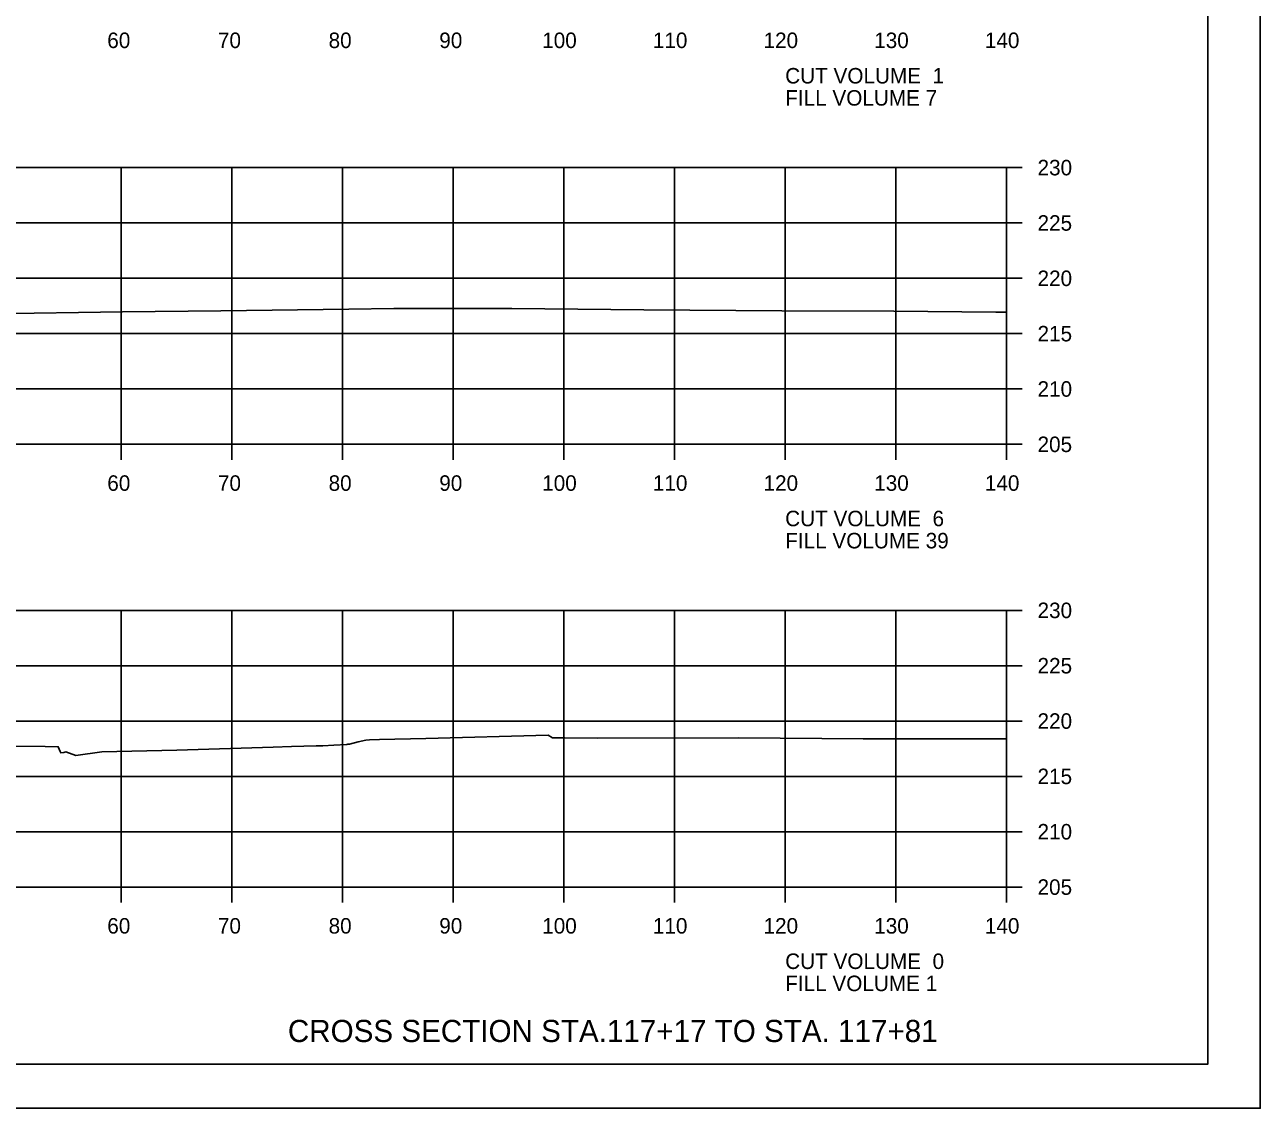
# Model space of a CAD drawing. Extents: x 1368968 to 1369915, y 377395 to 380381.
# Drawn here: x 1369803.1 to 1369914.7, y 379314.7 to 379412.6 of the extents above; entities that cross this region are included whole.
import ezdxf

# ---------------------------------------------------------------- set-up
doc = ezdxf.new("R2010")
doc.units = 0
for name, color, linetype in [('S_BREAKLINE_ANNOT', 7, 'Continuous'), ('S_BRIDGE', 7, 'Continuous'), ('S_BRIDGE_ANNOT', 7, 'Continuous'), ('S_CONTOUR_MINOR', 7, 'Continuous'), ('S_CTL_TABLE', 7, 'Continuous'), ('S_DITCHLINE_ANNOT', 7, 'Continuous'), ('S_DROP_INLET', 7, 'Continuous')]:
    doc.layers.add(name, color=color, linetype=linetype)

msp = doc.modelspace()

# ---------------------------------------------------------------- linework, layer by layer
at = {"layer": 'S_BREAKLINE_ANNOT'}
for p, q in [((1369891.78, 379374.72), (1369891.78, 379399.72)), ((1369893.18, 379399.72), (1369891.78, 379399.72)), ((1369893.18, 379394.72), (1369891.78, 379394.72)), ((1369893.18, 379389.72), (1369891.78, 379389.72)), ((1369893.18, 379384.72), (1369891.78, 379384.72)), ((1369893.18, 379379.72), (1369891.78, 379379.72)), ((1369611.78, 379374.72), (1369891.78, 379374.72)), ((1369811.78, 379373.32), (1369811.78, 379374.72)), ((1369821.78, 379373.32), (1369821.78, 379374.72)), ((1369831.78, 379373.32), (1369831.78, 379374.72)), ((1369841.78, 379373.32), (1369841.78, 379374.72)), ((1369851.78, 379373.32), (1369851.78, 379374.72)), ((1369861.78, 379373.32), (1369861.78, 379374.72)), ((1369871.78, 379373.32), (1369871.78, 379374.72)), ((1369881.78, 379373.32), (1369881.78, 379374.72)), ((1369891.78, 379373.32), (1369891.78, 379374.72)), ((1369893.18, 379374.72), (1369891.78, 379374.72)), ((1369891.78, 379334.72), (1369891.78, 379359.72)), ((1369893.18, 379359.72), (1369891.78, 379359.72)), ((1369893.18, 379354.72), (1369891.78, 379354.72)), ((1369893.18, 379349.72), (1369891.78, 379349.72)), ((1369893.18, 379344.72), (1369891.78, 379344.72)), ((1369893.18, 379339.72), (1369891.78, 379339.72)), ((1369611.78, 379334.72), (1369891.78, 379334.72)), ((1369811.78, 379333.32), (1369811.78, 379334.72)), ((1369821.78, 379333.32), (1369821.78, 379334.72)), ((1369831.78, 379333.32), (1369831.78, 379334.72)), ((1369841.78, 379333.32), (1369841.78, 379334.72)), ((1369851.78, 379333.32), (1369851.78, 379334.72)), ((1369861.78, 379333.32), (1369861.78, 379334.72)), ((1369871.78, 379333.32), (1369871.78, 379334.72)), ((1369881.78, 379333.32), (1369881.78, 379334.72)), ((1369891.78, 379333.32), (1369891.78, 379334.72)), ((1369893.18, 379334.72), (1369891.78, 379334.72))]:
    msp.add_line(p, q, dxfattribs=at)
at = {"layer": 'S_BRIDGE_ANNOT'}
for q in [(1369909.96, 379524.18), (1369593.78, 379318.72)]:
    msp.add_line((1369909.96, 379318.72), q, dxfattribs=at)
at = {"layer": 'S_CTL_TABLE'}
for points in [[(1369799.91, 379386.51), (1369811.9, 379386.68), (1369820.77, 379386.78), (1369832.36, 379386.94), (1369836.41, 379387), (1369847.09, 379386.98), (1369859, 379386.88), (1369871.47, 379386.77), (1369881.59, 379386.75), (1369890.8, 379386.67), (1369891.78, 379386.67)], [(1369802.26, 379347.44), (1369804.91, 379347.42), (1369806.09, 379347.4), (1369806.26, 379346.97), (1369806.31, 379346.85), (1369806.61, 379346.87), (1369806.79, 379346.93), (1369807.67, 379346.62), (1369810.03, 379346.94), (1369816.81, 379347.09), (1369825.5, 379347.37), (1369827.18, 379347.43), (1369829.4, 379347.48), (1369829.75, 379347.49), (1369829.99, 379347.49), (1369830.99, 379347.55), (1369832.16, 379347.61), (1369832.25, 379347.62), (1369832.4, 379347.62), (1369833.2, 379347.84), (1369833.88, 379347.98), (1369834.23, 379348.01), (1369835.12, 379348.05), (1369839.3, 379348.15), (1369850.36, 379348.44), (1369850.75, 379348.19), (1369851.87, 379348.19), (1369854.85, 379348.17), (1369867.58, 379348.19), (1369878.83, 379348.12), (1369882.58, 379348.11), (1369891.78, 379348.12)]]:
    msp.add_lwpolyline(points, dxfattribs=at)
at = {"layer": 'S_DITCHLINE_ANNOT'}
for p, q in [((1369611.78, 379399.72), (1369891.78, 379399.72)), ((1369811.78, 379374.72), (1369811.78, 379399.72)), ((1369821.78, 379374.72), (1369821.78, 379399.72)), ((1369831.78, 379374.72), (1369831.78, 379399.72)), ((1369841.78, 379374.72), (1369841.78, 379399.72)), ((1369851.78, 379374.72), (1369851.78, 379399.72)), ((1369861.78, 379374.72), (1369861.78, 379399.72)), ((1369871.78, 379374.72), (1369871.78, 379399.72)), ((1369881.78, 379374.72), (1369881.78, 379399.72)), ((1369891.78, 379374.72), (1369891.78, 379399.72)), ((1369611.78, 379394.72), (1369891.78, 379394.72)), ((1369611.78, 379389.72), (1369891.78, 379389.72)), ((1369611.78, 379384.72), (1369891.78, 379384.72)), ((1369611.78, 379379.72), (1369891.78, 379379.72)), ((1369611.78, 379374.72), (1369891.78, 379374.72)), ((1369611.78, 379359.72), (1369891.78, 379359.72)), ((1369811.78, 379334.72), (1369811.78, 379359.72)), ((1369821.78, 379334.72), (1369821.78, 379359.72)), ((1369831.78, 379334.72), (1369831.78, 379359.72)), ((1369841.78, 379334.72), (1369841.78, 379359.72)), ((1369851.78, 379334.72), (1369851.78, 379359.72)), ((1369861.78, 379334.72), (1369861.78, 379359.72)), ((1369871.78, 379334.72), (1369871.78, 379359.72)), ((1369881.78, 379334.72), (1369881.78, 379359.72)), ((1369891.78, 379334.72), (1369891.78, 379359.72)), ((1369611.78, 379354.72), (1369891.78, 379354.72)), ((1369611.78, 379349.72), (1369891.78, 379349.72)), ((1369611.78, 379344.72), (1369891.78, 379344.72)), ((1369611.78, 379339.72), (1369891.78, 379339.72)), ((1369611.78, 379334.72), (1369891.78, 379334.72))]:
    msp.add_line(p, q, dxfattribs=at)
at = {"layer": 'S_DROP_INLET'}
msp.add_line((1369581.38, 379314.74), (1369914.71, 379314.74), dxfattribs=at)
for points in [[(1369581.37, 379528.07), (1369914.71, 379528.07), (1369914.71, 379314.74), (1369581.37, 379314.74)], [(1369827.7, 379524.18), (1369827.7, 379514.3), (1369863.43, 379514.3), (1369863.43, 379511.38), (1369886.63, 379511.38), (1369886.63, 379487.05), (1369909.96, 379487.05), (1369909.96, 379318.72), (1369593.78, 379318.72), (1369593.78, 379524.18)]]:
    msp.add_lwpolyline(points, close=True, dxfattribs=at)

# ---------------------------------------------------------------- texts
at = {"layer": 'S_BRIDGE'}
for s, p in [('60', (1369810.52, 379410.52)), ('70', (1369820.52, 379410.52)), ('80', (1369830.52, 379410.52)), ('90', (1369840.52, 379410.52)), ('100', (1369849.82, 379410.52)), ('110', (1369859.82, 379410.52)), ('120', (1369869.82, 379410.52)), ('130', (1369879.82, 379410.52)), ('140', (1369889.82, 379410.52)), ('CUT VOLUME  1', (1369871.78, 379407.32)), ('FILL VOLUME 7', (1369871.78, 379405.32)), ('230', (1369894.58, 379399.02)), ('225', (1369894.58, 379394.02)), ('220', (1369894.58, 379389.02)), ('215', (1369894.58, 379384.02)), ('210', (1369894.58, 379379.02)), ('205', (1369894.58, 379374.02)), ('60', (1369810.52, 379370.52)), ('70', (1369820.52, 379370.52)), ('80', (1369830.52, 379370.52)), ('90', (1369840.52, 379370.52)), ('100', (1369849.82, 379370.52)), ('110', (1369859.82, 379370.52)), ('120', (1369869.82, 379370.52)), ('130', (1369879.82, 379370.52)), ('140', (1369889.82, 379370.52)), ('CUT VOLUME  6', (1369871.78, 379367.32)), ('FILL VOLUME 39', (1369871.78, 379365.32)), ('230', (1369894.58, 379359.02)), ('225', (1369894.58, 379354.02)), ('220', (1369894.58, 379349.02)), ('215', (1369894.58, 379344.02)), ('210', (1369894.58, 379339.02)), ('205', (1369894.58, 379334.02)), ('60', (1369810.52, 379330.52)), ('70', (1369820.52, 379330.52)), ('80', (1369830.52, 379330.52)), ('90', (1369840.52, 379330.52)), ('100', (1369849.82, 379330.52)), ('110', (1369859.82, 379330.52)), ('120', (1369869.82, 379330.52)), ('130', (1369879.82, 379330.52)), ('140', (1369889.82, 379330.52)), ('CUT VOLUME  0', (1369871.78, 379327.32)), ('FILL VOLUME 1', (1369871.78, 379325.32))]:
    msp.add_text(s, height=1.4, dxfattribs=at).set_placement(p)
at = {"layer": 'S_CONTOUR_MINOR'}
msp.add_text('CROSS SECTION STA.117+17 TO STA. 117+81', height=2, dxfattribs=at).set_placement((1369826.84, 379320.72))

doc.saveas('drawing.dxf')
